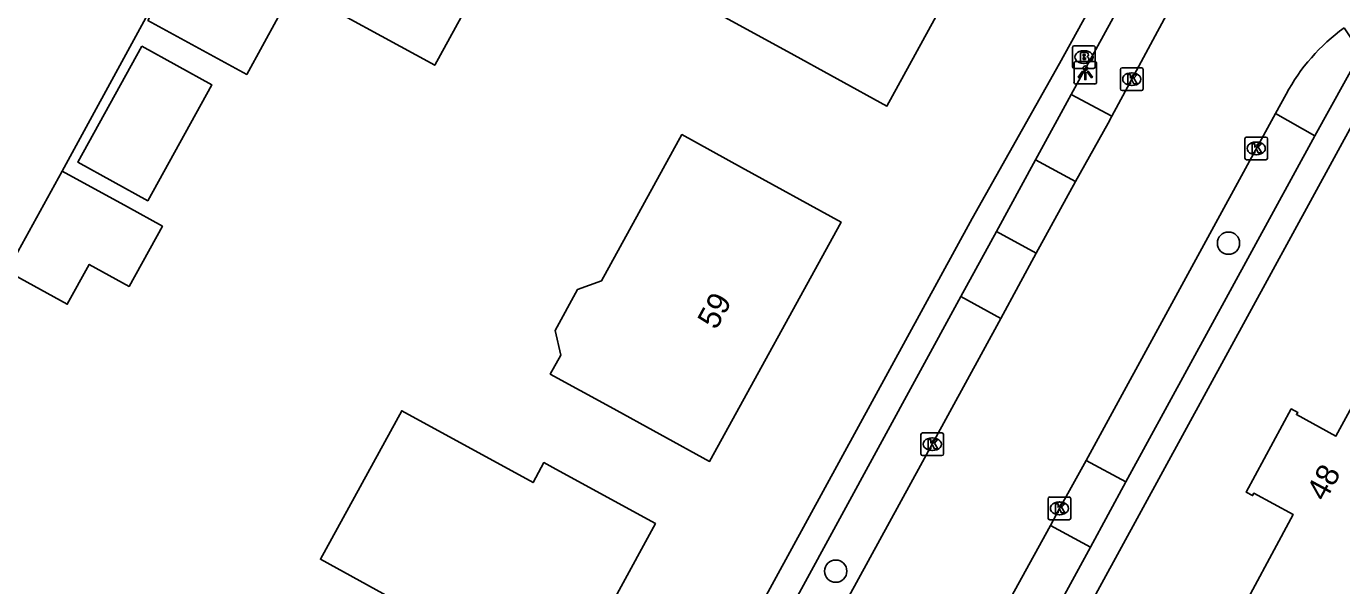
# Model space of a CAD drawing. Extents: x 160457 to 162082, y 388340 to 389736.
# Drawn here: x 160543.8 to 160601.7, y 389456.6 to 389481.3 of the extents above; entities that cross this region are included whole.
import ezdxf

# ---------------------------------------------------------------- set-up
doc = ezdxf.new("R2010")
doc.units = 0
for name, color, linetype in [('IMGEO_Boom', 7, 'Continuous'), ('IMGEO_Brandkraan', 7, 'Continuous'), ('IMGEO_Groenvoorziening', 7, 'Continuous'), ('IMGEO_Hek', 7, 'Continuous'), ('IMGEO_Kolk', 7, 'Continuous'), ('IMGEO_Lichtpunt', 7, 'Continuous'), ('IMGEO_Pand', 7, 'Continuous'), ('IMGEO_Pand_nummerreeks', 7, 'Continuous'), ('IMGEO_Parkeervlak_open', 7, 'Continuous'), ('IMGEO_Rijbaan_lokaal_gesloten', 7, 'Continuous'), ('IMGEO_Voetpad_open', 7, 'Continuous')]:
    doc.layers.add(name, color=color, linetype=linetype)

msp = doc.modelspace()

# ---------------------------------------------------------------- linework, layer by layer
at = {"layer": 'IMGEO_Boom'}
for centre in [(160596.723, 389471.732), (160579.43, 389457.282)]:
    msp.add_circle(centre, 0.489, dxfattribs=at)
at = {"layer": 'IMGEO_Brandkraan'}
for p, q in [((160589.857, 389479.507), (160589.857, 389480.359)), ((160589.932, 389480.433), (160590.784, 389480.433)), ((160590.345, 389480.213), (160590.37, 389480.213)), ((160590.858, 389480.359), (160590.858, 389479.507)), ((160590.368, 389479.653), (160590.343, 389479.653)), ((160590.784, 389479.433), (160589.932, 389479.433))]:
    msp.add_line(p, q, dxfattribs=at)
for points in [[(160589.857, 389479.507), (160589.857, 389480.359)], [(160589.932, 389480.433), (160590.784, 389480.433)], [(160590.858, 389480.359), (160590.858, 389479.507)], [(160590.205, 389480.133), (160590.205, 389479.733), (160590.418, 389479.733)], [(160590.436, 389480.133), (160590.205, 389480.133)], [(160590.384, 389480.052), (160590.33, 389480.052), (160590.33, 389479.976)], [(160590.33, 389479.976), (160590.383, 389479.976)], [(160590.392, 389479.9), (160590.33, 389479.9), (160590.33, 389479.819)], [(160590.33, 389479.819), (160590.392, 389479.819)], [(160590.784, 389479.433), (160589.932, 389479.433)]]:
    msp.add_lwpolyline(points, dxfattribs=at)
for centre, radius, start, end in [((160589.934, 389480.357), 0.0765, 91.55205, 178.44795), ((160589.934, 389480.357), 0.0765, 91.55205, 178.44795), ((160590.782, 389480.357), 0.0765, 1.55205, 88.44795), ((160590.782, 389480.357), 0.0765, 1.55205, 88.44795), ((160590.385, 389480.014), 0.0379, 267.82845, 90.93552), ((160590.393, 389479.859), 0.0404, 269.87594, 90.50774), ((160590.424, 389479.984), 0.251, 268.66757, 293.53466), ((160590.44, 389479.988), 0.145, 59.4692, 91.53667), ((160590.465, 389480.035), 0.0922, 285.51372, 58.15012), ((160590.47, 389479.843), 0.105, 301.31148, 78.98903), ((160589.934, 389479.509), 0.0765, 181.55205, 268.44795), ((160589.934, 389479.509), 0.0765, 181.55205, 268.44795), ((160590.782, 389479.509), 0.0765, 271.55205, 358.44795), ((160590.782, 389479.509), 0.0765, 271.55205, 358.44795)]:
    msp.add_arc(centre, radius, start, end, dxfattribs=at)
for centre, major_axis, ratio, start_param, end_param in [((160590.344, 389479.933), (-0.387, 0.002), 0.722429, 4.712389, 7.853982), ((160590.369, 389479.933), (-0.39, 0.002), 0.717154, 1.570796, 4.712389)]:
    msp.add_ellipse(centre, major_axis=major_axis, ratio=ratio, start_param=start_param, end_param=end_param, dxfattribs=at)
at = {"layer": 'IMGEO_Groenvoorziening'}
msp.add_lwpolyline([(160545.372, 389474.909), (160559.053, 389500), (160561.829, 389505.092)], dxfattribs=at)
at = {"layer": 'IMGEO_Hek'}
msp.add_lwpolyline([(160561.829, 389505.092), (160559.053, 389500), (160545.372, 389474.909)], dxfattribs=at)
at = {"layer": 'IMGEO_Kolk'}
for p, q in [((160591.963, 389478.533), (160591.963, 389479.385)), ((160592.038, 389479.459), (160592.89, 389479.459)), ((160592.451, 389479.239), (160592.476, 389479.239)), ((160592.964, 389479.385), (160592.964, 389478.533)), ((160592.89, 389478.459), (160592.038, 389478.459)), ((160592.474, 389478.679), (160592.449, 389478.679)), ((160597.441, 389475.483), (160597.441, 389476.335)), ((160597.516, 389476.409), (160598.368, 389476.409)), ((160597.929, 389476.189), (160597.954, 389476.189)), ((160598.442, 389476.335), (160598.442, 389475.483)), ((160597.952, 389475.629), (160597.927, 389475.629)), ((160598.368, 389475.409), (160597.516, 389475.409)), ((160583.253, 389463.377), (160584.105, 389463.377)), ((160583.178, 389462.451), (160583.178, 389463.303)), ((160583.666, 389463.157), (160583.691, 389463.157)), ((160584.179, 389463.303), (160584.179, 389462.451)), ((160584.105, 389462.377), (160583.253, 389462.377)), ((160583.689, 389462.597), (160583.664, 389462.597)), ((160588.778, 389459.624), (160588.778, 389460.476)), ((160588.853, 389460.55), (160589.705, 389460.55)), ((160589.779, 389460.476), (160589.779, 389459.624)), ((160589.266, 389460.33), (160589.291, 389460.33)), ((160589.705, 389459.55), (160588.853, 389459.55)), ((160589.289, 389459.77), (160589.264, 389459.77))]:
    msp.add_line(p, q, dxfattribs=at)
for points in [[(160591.963, 389478.533), (160591.963, 389479.385)], [(160592.038, 389479.459), (160592.89, 389479.459)], [(160592.284, 389479.159), (160592.407, 389479.159), (160592.407, 389479.008), (160592.537, 389479.159), (160592.701, 389479.159), (160592.555, 389479.008), (160592.708, 389478.759), (160592.556, 389478.759), (160592.471, 389478.923), (160592.407, 389478.856), (160592.407, 389478.759), (160592.284, 389478.759), (160592.284, 389479.159)], [(160592.964, 389479.385), (160592.964, 389478.533)], [(160592.89, 389478.459), (160592.038, 389478.459)], [(160597.441, 389475.483), (160597.441, 389476.335)], [(160597.516, 389476.409), (160598.368, 389476.409)], [(160597.762, 389476.109), (160597.885, 389476.109), (160597.885, 389475.958), (160598.015, 389476.109), (160598.179, 389476.109), (160598.033, 389475.958), (160598.186, 389475.709), (160598.034, 389475.709), (160597.949, 389475.873), (160597.885, 389475.806), (160597.885, 389475.709), (160597.762, 389475.709), (160597.762, 389476.109)], [(160598.442, 389476.335), (160598.442, 389475.483)], [(160598.368, 389475.409), (160597.516, 389475.409)], [(160583.253, 389463.377), (160584.105, 389463.377)], [(160583.178, 389462.451), (160583.178, 389463.303)], [(160583.499, 389463.077), (160583.622, 389463.077), (160583.622, 389462.926), (160583.752, 389463.077), (160583.916, 389463.077), (160583.77, 389462.926), (160583.923, 389462.677), (160583.771, 389462.677), (160583.686, 389462.841), (160583.622, 389462.774), (160583.622, 389462.677), (160583.499, 389462.677), (160583.499, 389463.077)], [(160584.179, 389463.303), (160584.179, 389462.451)], [(160584.105, 389462.377), (160583.253, 389462.377)], [(160588.778, 389459.624), (160588.778, 389460.476)], [(160588.853, 389460.55), (160589.705, 389460.55)], [(160589.779, 389460.476), (160589.779, 389459.624)], [(160589.099, 389460.25), (160589.222, 389460.25), (160589.222, 389460.099), (160589.352, 389460.25), (160589.516, 389460.25), (160589.37, 389460.099), (160589.523, 389459.85), (160589.371, 389459.85), (160589.286, 389460.014), (160589.222, 389459.947), (160589.222, 389459.85), (160589.099, 389459.85), (160589.099, 389460.25)], [(160589.705, 389459.55), (160588.853, 389459.55)]]:
    msp.add_lwpolyline(points, dxfattribs=at)
for centre, start, end in [((160592.04, 389479.383), 91.55205, 178.44795), ((160592.04, 389479.383), 91.55205, 178.44795), ((160592.888, 389479.383), 1.55205, 88.44795), ((160592.888, 389479.383), 1.55205, 88.44795), ((160592.04, 389478.535), 181.55205, 268.44795), ((160592.04, 389478.535), 181.55205, 268.44795), ((160592.888, 389478.535), 271.55205, 358.44795), ((160592.888, 389478.535), 271.55205, 358.44795), ((160597.518, 389476.333), 91.55205, 178.44795), ((160597.518, 389476.333), 91.55205, 178.44795), ((160598.366, 389476.333), 1.55205, 88.44795), ((160598.366, 389476.333), 1.55205, 88.44795), ((160597.518, 389475.485), 181.55205, 268.44795), ((160597.518, 389475.485), 181.55205, 268.44795), ((160598.366, 389475.485), 271.55205, 358.44795), ((160598.366, 389475.485), 271.55205, 358.44795), ((160583.255, 389463.301), 91.55205, 178.44795), ((160583.255, 389463.301), 91.55205, 178.44795), ((160584.103, 389463.301), 1.55205, 88.44795), ((160584.103, 389463.301), 1.55205, 88.44795), ((160583.255, 389462.453), 181.55205, 268.44795), ((160583.255, 389462.453), 181.55205, 268.44795), ((160584.103, 389462.453), 271.55205, 358.44795), ((160584.103, 389462.453), 271.55205, 358.44795), ((160588.855, 389460.474), 91.55205, 178.44795), ((160588.855, 389460.474), 91.55205, 178.44795), ((160589.703, 389460.474), 1.55205, 88.44795), ((160589.703, 389460.474), 1.55205, 88.44795), ((160588.855, 389459.626), 181.55205, 268.44795), ((160588.855, 389459.626), 181.55205, 268.44795), ((160589.703, 389459.626), 271.55205, 358.44795), ((160589.703, 389459.626), 271.55205, 358.44795)]:
    msp.add_arc(centre, 0.0765, start, end, dxfattribs=at)
for centre, major_axis, ratio, start_param, end_param in [((160592.45, 389478.959), (-0.387, 0.002), 0.722429, 4.712389, 7.853982), ((160592.475, 389478.959), (-0.39, 0.002), 0.717154, 1.570796, 4.712389), ((160597.928, 389475.909), (-0.387, 0.002), 0.722429, 4.712389, 7.853982), ((160597.953, 389475.909), (-0.39, 0.002), 0.717154, 1.570796, 4.712389), ((160583.665, 389462.877), (-0.387, 0.002), 0.722429, 4.712389, 7.853982), ((160583.69, 389462.877), (-0.39, 0.002), 0.717154, 1.570796, 4.712389), ((160589.265, 389460.05), (-0.387, 0.002), 0.722429, 4.712389, 7.853982), ((160589.29, 389460.05), (-0.39, 0.002), 0.717154, 1.570796, 4.712389)]:
    msp.add_ellipse(centre, major_axis=major_axis, ratio=ratio, start_param=start_param, end_param=end_param, dxfattribs=at)
at = {"layer": 'IMGEO_Lichtpunt'}
for p, q in [((160589.92, 389479.647), (160589.92, 389478.84)), ((160589.92, 389479.647), (160589.92, 389478.84)), ((160590.822, 389479.742), (160590.014, 389479.742)), ((160590.822, 389479.742), (160590.014, 389479.742)), ((160590.916, 389478.84), (160590.916, 389479.647)), ((160590.916, 389478.84), (160590.916, 389479.647)), ((160590.014, 389478.746), (160590.822, 389478.746)), ((160590.014, 389478.746), (160590.822, 389478.746))]:
    msp.add_line(p, q, dxfattribs=at)
for points in [[(160590.294, 389479.311), (160590.333, 389479.283), (160590.145, 389479.021), (160590.107, 389479.048), (160590.294, 389479.311)], [(160590.396, 389479.263), (160590.443, 389479.263), (160590.443, 389478.941), (160590.396, 389478.941), (160590.396, 389479.263)], [(160590.506, 389479.283), (160590.544, 389479.31), (160590.731, 389479.048), (160590.692, 389479.02), (160590.506, 389479.283)]]:
    msp.add_lwpolyline(points, dxfattribs=at)
msp.add_circle((160590.419, 389479.445), 0.0994, dxfattribs=at)
for centre, start, end in [((160590.014, 389479.647), 90, 180), ((160590.014, 389479.647), 90, 180), ((160590.822, 389479.647), 0, 90), ((160590.822, 389479.647), 0, 90), ((160590.014, 389478.84), 180, 270), ((160590.014, 389478.84), 180, 270), ((160590.822, 389478.84), 270, 0), ((160590.822, 389478.84), 270, 360)]:
    msp.add_arc(centre, 0.0946, start, end, dxfattribs=at)
at = {"layer": 'IMGEO_Pand'}
for points in [[(160570.299, 389484.005), (160572.889, 389488.737), (160574.73, 389487.73), (160577.896, 389493.514), (160582.225, 389491.144), (160582.753, 389492.108), (160585.35, 389490.678), (160584.818, 389489.716), (160585.78, 389489.183), (160585.408, 389488.51), (160586.388, 389487.968), (160584.609, 389484.708), (160583.646, 389485.255), (160582.612, 389483.433), (160584.26, 389482.497), (160581.683, 389477.773), (160577.298, 389480.174), (160570.299, 389484.005)], [(160553.707, 389489.883), (160549.145, 389481.55), (160553.498, 389479.167), (160555.575, 389482.961), (160561.771, 389479.569), (160564.256, 389484.108), (160553.707, 389489.883)], [(160548.872, 389480.415), (160546.051, 389475.303), (160549.135, 389473.601), (160551.956, 389478.713), (160548.872, 389480.415)], [(160567.32, 389466.799), (160567.075, 389467.893), (160568.063, 389469.694), (160569.119, 389470.075), (160572.653, 389476.515), (160575.284, 389475.072), (160579.666, 389472.665), (160573.875, 389462.115), (160569.492, 389464.521), (160566.862, 389465.964), (160567.32, 389466.799)], [(160545.372, 389474.909), (160548.239, 389473.327), (160549.779, 389472.478), (160548.317, 389469.827), (160546.561, 389470.795), (160545.592, 389469.04), (160542.941, 389470.502)], [(160542.941, 389470.502), (160545.372, 389474.909)], [(160612.873, 389463.529), (160605.536, 389450.015), (160601.247, 389452.345), (160596.852, 389454.73), (160599.572, 389459.775), (160597.831, 389460.713), (160597.779, 389460.616), (160597.496, 389460.768), (160599.487, 389464.433), (160599.768, 389464.28), (160599.716, 389464.183), (160601.455, 389463.236), (160604.182, 389468.244), (160608.577, 389465.86), (160612.873, 389463.529)], [(160557.572, 389451.087), (160560.208, 389455.907), (160556.738, 389457.805), (160560.318, 389464.352), (160566.102, 389461.189), (160566.581, 389462.065), (160567.103, 389461.781), (160571.489, 389459.381), (160569.801, 389456.286), (160567.6, 389452.252), (160568.274, 389451.884), (160568.115, 389451.593), (160565.477, 389446.764), (160561.091, 389449.164), (160557.572, 389451.087)]]:
    msp.add_lwpolyline(points, dxfattribs=at)
at = {"layer": 'IMGEO_Parkeervlak_open'}
msp.add_lwpolyline([(160598.786, 389477.441), (160600.522, 389476.457)], dxfattribs=at)
at = {"layer": 'IMGEO_Rijbaan_lokaal_gesloten'}
for points in [[(160591.582, 389477.322), (160592.462, 389478.96), (160594.815, 389483.331)], [(160598.786, 389477.441), (160599.261, 389478.3)], [(160591.582, 389477.322), (160591.42, 389477.02), (160589.988, 389474.445)], [(160590.45, 389462.165), (160598.786, 389477.441)], [(160589.988, 389474.445), (160588.258, 389471.296)], [(160588.258, 389471.296), (160586.694, 389468.417)], [(160586.694, 389468.417), (160583.677, 389462.877), (160579.488, 389455.22)], [(160588.878, 389459.291), (160589.28, 389460.05), (160590.45, 389462.165)], [(160586.571, 389455.073), (160588.878, 389459.291)]]:
    msp.add_lwpolyline(points, dxfattribs=at)
msp.add_arc((160606.799, 389474.274), 8.546, 125.68364, 151.89166, dxfattribs=at)
at = {"layer": 'IMGEO_Voetpad_open'}
for points in [[(160520.737, 389354.442), (160526.73, 389365.361), (160527.269, 389366.347), (160554.077, 389415.386), (160559.368, 389425.085), (160585.436, 389472.818), (160589.284, 389479.655), (160593.574, 389487.437)], [(160589.802, 389478.28), (160593.073, 389484.282)], [(160601.814, 389481.215), (160602.545, 389480.126), (160600.522, 389476.457)], [(160603.316, 389479.025), (160602.331, 389477.241), (160581.612, 389439.277)], [(160588.229, 389475.401), (160589.802, 389478.28)], [(160589.802, 389478.28), (160591.582, 389477.322)], [(160600.522, 389476.457), (160592.205, 389461.222)], [(160586.514, 389472.253), (160588.229, 389475.401)], [(160588.229, 389475.401), (160589.988, 389474.445)], [(160584.941, 389469.382), (160586.514, 389472.253)], [(160588.258, 389471.296), (160586.514, 389472.253)], [(160577.751, 389456.175), (160584.941, 389469.382)], [(160586.694, 389468.417), (160584.941, 389469.382)], [(160590.45, 389462.165), (160592.205, 389461.222)], [(160592.205, 389461.222), (160590.648, 389458.334)], [(160590.648, 389458.334), (160588.878, 389459.291)], [(160590.648, 389458.334), (160588.338, 389454.114)]]:
    msp.add_lwpolyline(points, dxfattribs=at)

# ---------------------------------------------------------------- texts
at = {"layer": 'IMGEO_Pand_nummerreeks'}
for s, rotation, p in [('59', 61.23718, (160574.164, 389467.878)), ('48', 61.48711, (160600.981, 389460.311))]:
    msp.add_text(s, height=1, rotation=rotation, dxfattribs=at).set_placement(p)

doc.saveas('drawing.dxf')
